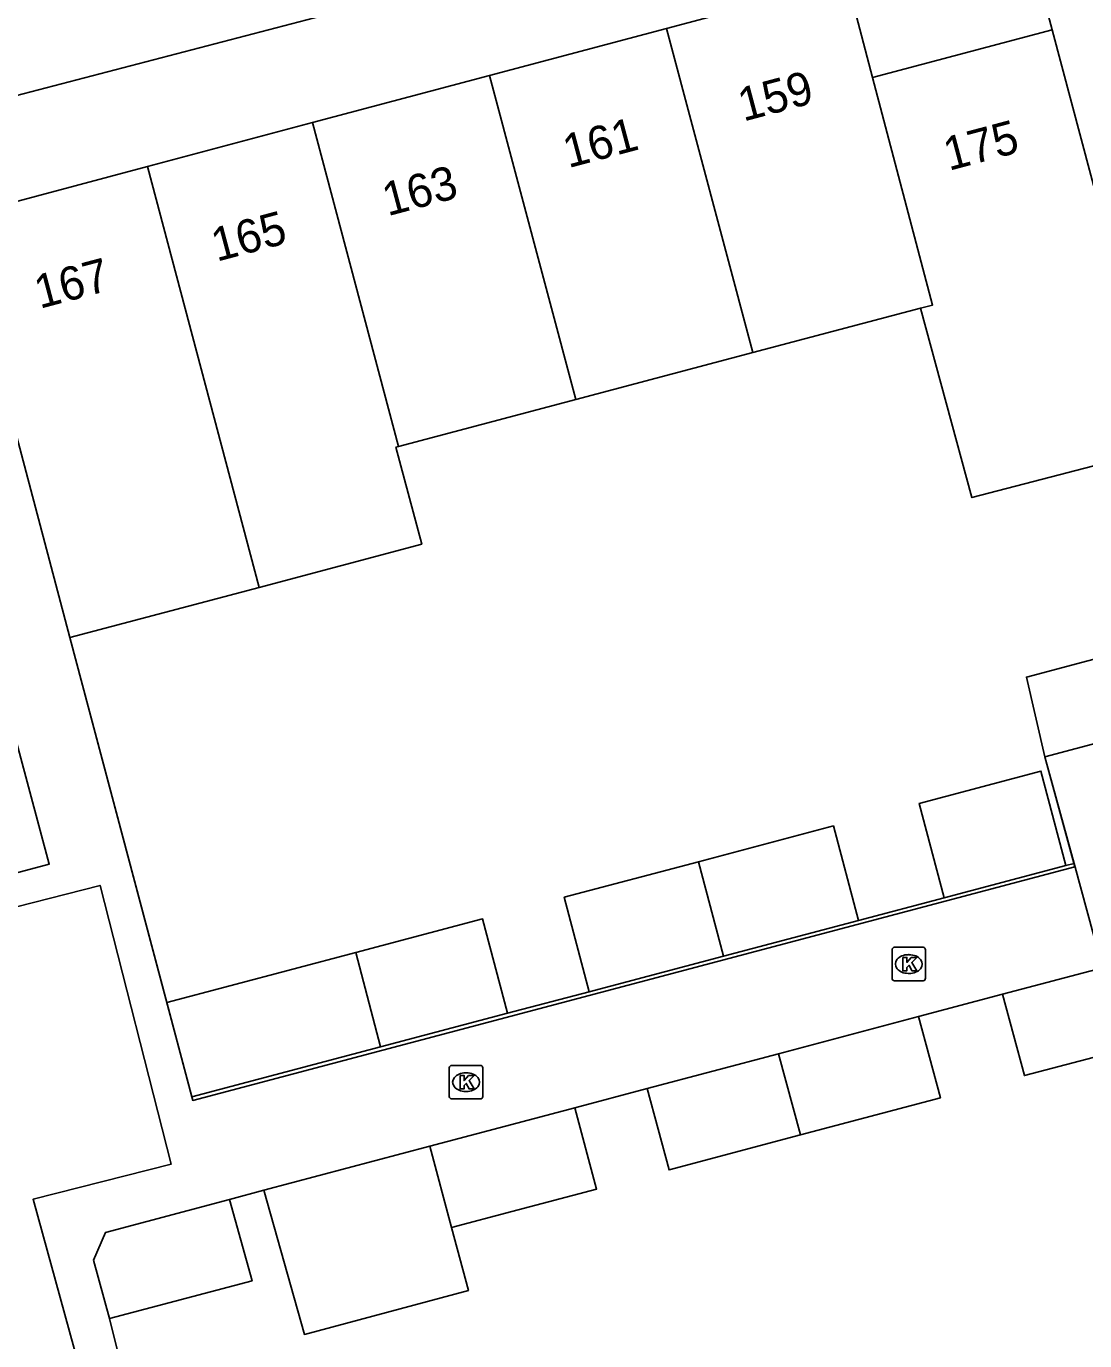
# Model space of a CAD drawing. Extents: x 162542 to 163144, y 380786 to 381511.
# Drawn here: x 162623.75 to 162655.35, y 381045.23 to 381084.45 of the extents above; entities that cross this region are included whole.
import ezdxf

# ---------------------------------------------------------------- set-up
doc = ezdxf.new("R2010")
doc.units = 0
for name, color, linetype in [('IMGEO_Hek', 7, 'Continuous'), ('IMGEO_Kolk', 7, 'Continuous'), ('IMGEO_Muur', 7, 'Continuous'), ('IMGEO_Pand', 7, 'Continuous'), ('IMGEO_Pand_nummerreeks', 7, 'Continuous'), ('IMGEO_Rijbaan_lokaal_open', 7, 'Continuous'), ('IMGEO_Voetpad_open', 7, 'Continuous')]:
    doc.layers.add(name, color=color, linetype=linetype)

msp = doc.modelspace()

# ---------------------------------------------------------------- linework, layer by layer
at = {"layer": 'IMGEO_Hek'}
msp.add_lwpolyline([(162625.95, 381058.813), (162618.915, 381057.018), (162618.685, 381057.92)], dxfattribs=at)
at = {"layer": 'IMGEO_Kolk'}
for p, q in [((162649.593, 381056.041), (162649.593, 381056.893)), ((162649.668, 381056.967), (162650.52, 381056.967)), ((162650.081, 381056.747), (162650.106, 381056.747)), ((162650.594, 381056.893), (162650.594, 381056.041)), ((162650.52, 381055.967), (162649.668, 381055.967)), ((162650.104, 381056.187), (162650.079, 381056.187)), ((162636.375, 381052.516), (162636.375, 381053.368)), ((162636.45, 381053.442), (162637.302, 381053.442)), ((162636.863, 381053.222), (162636.888, 381053.222)), ((162637.376, 381053.368), (162637.376, 381052.516)), ((162637.302, 381052.442), (162636.45, 381052.442)), ((162636.886, 381052.662), (162636.861, 381052.662))]:
    msp.add_line(p, q, dxfattribs=at)
for points in [[(162649.593, 381056.041), (162649.593, 381056.893)], [(162649.668, 381056.967), (162650.52, 381056.967)], [(162649.914, 381056.667), (162650.037, 381056.667), (162650.037, 381056.516), (162650.167, 381056.667), (162650.331, 381056.667), (162650.185, 381056.516), (162650.338, 381056.267), (162650.186, 381056.267), (162650.101, 381056.431), (162650.037, 381056.364), (162650.037, 381056.267), (162649.914, 381056.267), (162649.914, 381056.667)], [(162650.594, 381056.893), (162650.594, 381056.041)], [(162650.52, 381055.967), (162649.668, 381055.967)], [(162636.375, 381052.516), (162636.375, 381053.368)], [(162636.45, 381053.442), (162637.302, 381053.442)], [(162636.696, 381053.142), (162636.819, 381053.142), (162636.819, 381052.991), (162636.949, 381053.142), (162637.113, 381053.142), (162636.967, 381052.991), (162637.12, 381052.742), (162636.968, 381052.742), (162636.883, 381052.906), (162636.819, 381052.839), (162636.819, 381052.742), (162636.696, 381052.742), (162636.696, 381053.142)], [(162637.376, 381053.368), (162637.376, 381052.516)], [(162637.302, 381052.442), (162636.45, 381052.442)]]:
    msp.add_lwpolyline(points, dxfattribs=at)
for centre, start, end in [((162649.67, 381056.891), 91.552, 178.448), ((162649.67, 381056.891), 91.552, 178.448), ((162650.518, 381056.891), 1.552, 88.448), ((162650.518, 381056.891), 1.552, 88.448), ((162649.67, 381056.043), 181.552, 268.448), ((162649.67, 381056.043), 181.552, 268.448), ((162650.518, 381056.043), 271.552, 358.448), ((162650.518, 381056.043), 271.552, 358.448), ((162636.452, 381053.366), 91.552, 178.448), ((162636.452, 381053.366), 91.552, 178.448), ((162637.3, 381053.366), 1.552, 88.448), ((162637.3, 381053.366), 1.552, 88.448), ((162636.452, 381052.518), 181.552, 268.448), ((162636.452, 381052.518), 181.552, 268.448), ((162637.3, 381052.518), 271.552, 358.448), ((162637.3, 381052.518), 271.552, 358.448)]:
    msp.add_arc(centre, 0.0765, start, end, dxfattribs=at)
for centre, major_axis, ratio, start_param, end_param in [((162650.08, 381056.467), (-0.387, 0.002), 0.722429, 4.712389, 7.853982), ((162650.105, 381056.467), (-0.39, 0.002), 0.717154, 1.570796, 4.712389), ((162636.862, 381052.942), (-0.387, 0.002), 0.722429, 4.712389, 7.853982), ((162636.887, 381052.942), (-0.39, 0.002), 0.717154, 1.570796, 4.712389)]:
    msp.add_ellipse(centre, major_axis=major_axis, ratio=ratio, start_param=start_param, end_param=end_param, dxfattribs=at)
at = {"layer": 'IMGEO_Muur'}
for points in [[(162676.192, 381074.139), (162676.968, 381071.245), (162653.605, 381065.029)], [(162655.054, 381059.372), (162628.717, 381052.395), (162625.049, 381066.213)], [(162653.605, 381065.029), (162654.159, 381062.654)], [(162654.159, 381062.654), (162655.054, 381059.372)], [(162625.95, 381058.813), (162628.072, 381050.498), (162623.949, 381049.445), (162628.009, 381034.67)], [(162629.817, 381049.443), (162630.843, 381049.716)], [(162626.231, 381045.887), (162629.041, 381034.616)]]:
    msp.add_lwpolyline(points, dxfattribs=at)
at = {"layer": 'IMGEO_Pand'}
for points in [[(162652.83, 381090.149), (162654.371, 381084.35)], [(162642.863, 381084.391), (162648.149, 381085.798)], [(162649.007, 381082.924), (162648.25, 381085.824), (162648.149, 381085.798)], [(162637.577, 381082.985), (162642.863, 381084.391)], [(162645.437, 381074.716), (162642.863, 381084.391)], [(162654.371, 381084.35), (162649.007, 381082.924)], [(162656.102, 381077.841), (162654.371, 381084.35)], [(162632.291, 381081.579), (162637.577, 381082.985)], [(162637.577, 381082.985), (162640.149, 381073.316)], [(162649.007, 381082.924), (162650.806, 381076.134), (162650.445, 381076.043)], [(162627.367, 381080.269), (162632.291, 381081.579)], [(162634.861, 381071.915), (162632.291, 381081.579)], [(162625.049, 381066.213), (162621.826, 381078.382), (162621.724, 381078.768), (162621.885, 381078.811), (162627.367, 381080.269)], [(162630.694, 381067.708), (162627.367, 381080.269)], [(162656.102, 381077.841), (162657.689, 381071.873), (162651.978, 381070.387), (162650.445, 381076.043)], [(162613.778, 381074.72), (162619.893, 381076.374), (162621.188, 381071.545), (162624.431, 381059.45), (162618.685, 381057.92)], [(162650.445, 381076.043), (162645.437, 381074.716)], [(162645.437, 381074.716), (162640.149, 381073.316)], [(162640.149, 381073.316), (162634.861, 381071.915)], [(162634.861, 381071.915), (162634.784, 381071.895), (162635.554, 381069.001), (162630.694, 381067.708)], [(162630.694, 381067.708), (162625.049, 381066.213)], [(162654.783, 381059.411), (162654.037, 381062.226), (162650.401, 381061.263), (162651.147, 381058.448)], [(162648.591, 381057.771), (162647.845, 381060.587), (162643.819, 381059.52)], [(162643.819, 381059.52), (162639.807, 381058.458), (162640.552, 381055.642)], [(162643.819, 381059.52), (162644.567, 381056.705)], [(162654.783, 381059.411), (162651.147, 381058.448)], [(162638.115, 381054.996), (162637.369, 381057.812), (162633.58, 381056.809)], [(162648.591, 381057.771), (162644.567, 381056.705)], [(162633.58, 381056.809), (162627.943, 381055.315)], [(162633.58, 381056.809), (162634.326, 381053.993)], [(162644.567, 381056.705), (162640.552, 381055.642)], [(162655.876, 381056.357), (162652.896, 381055.567)], [(162657.274, 381054.12), (162653.545, 381053.14), (162652.896, 381055.567)], [(162634.326, 381053.993), (162628.688, 381052.5), (162627.943, 381055.315)], [(162638.115, 381054.996), (162634.326, 381053.993)], [(162646.208, 381053.792), (162650.389, 381054.902)], [(162650.389, 381054.902), (162651.038, 381052.475), (162646.857, 381051.365)], [(162642.286, 381052.752), (162646.208, 381053.792)], [(162646.208, 381053.792), (162646.857, 381051.365)], [(162646.857, 381051.365), (162642.935, 381050.325), (162642.286, 381052.752)], [(162635.795, 381051.029), (162640.123, 381052.178)], [(162640.123, 381052.178), (162640.772, 381049.751), (162638.245, 381049.08), (162636.445, 381048.602)], [(162630.843, 381049.716), (162635.795, 381051.029)], [(162635.795, 381051.029), (162636.445, 381048.602)], [(162636.445, 381048.602), (162636.946, 381046.729), (162632.051, 381045.413), (162630.843, 381049.716)], [(162626.231, 381045.887), (162625.753, 381047.631), (162626.106, 381048.459), (162629.817, 381049.443)], [(162629.817, 381049.443), (162630.485, 381047.016), (162626.231, 381045.887)]]:
    msp.add_lwpolyline(points, dxfattribs=at)
at = {"layer": 'IMGEO_Rijbaan_lokaal_open'}
for points in [[(162790.628, 381098.953), (162787.911, 381098.229), (162654.159, 381062.654)], [(162654.159, 381062.654), (162655.028, 381059.467)], [(162655.628, 381057.268), (162655.028, 381059.467)]]:
    msp.add_lwpolyline(points, dxfattribs=at)
at = {"layer": 'IMGEO_Voetpad_open'}
for points in [[(162634.411, 381085.258), (162622.272, 381082.078)], [(162676.192, 381074.139), (162676.968, 381071.245), (162653.605, 381065.029), (162654.159, 381062.654)], [(162627.943, 381055.315), (162625.049, 381066.213)], [(162655.028, 381059.467), (162654.783, 381059.411)], [(162618.685, 381057.92), (162618.915, 381057.018), (162625.95, 381058.813), (162628.072, 381050.498), (162623.949, 381049.445), (162628.009, 381034.67)], [(162651.147, 381058.448), (162648.591, 381057.771)], [(162640.552, 381055.642), (162638.115, 381054.996)], [(162652.896, 381055.567), (162650.389, 381054.902)], [(162642.286, 381052.752), (162640.123, 381052.178)], [(162630.843, 381049.716), (162629.817, 381049.443)], [(162626.231, 381045.887), (162629.041, 381034.616)]]:
    msp.add_lwpolyline(points, dxfattribs=at)

# ---------------------------------------------------------------- texts
at = {"layer": 'IMGEO_Pand_nummerreeks'}
for s, rotation, p in [('159', 14.8957, (162645.156, 381081.607)), ('161', 14.8967, (162639.929, 381080.217)), ('175', 14.8886, (162651.291, 381080.137)), ('163', 14.8967, (162634.536, 381078.782)), ('165', 14.8969, (162629.431, 381077.424)), ('167', 14.8969, (162624.148, 381076.019))]:
    msp.add_text(s, height=1, rotation=rotation, dxfattribs=at).set_placement(p)

doc.saveas('drawing.dxf')
